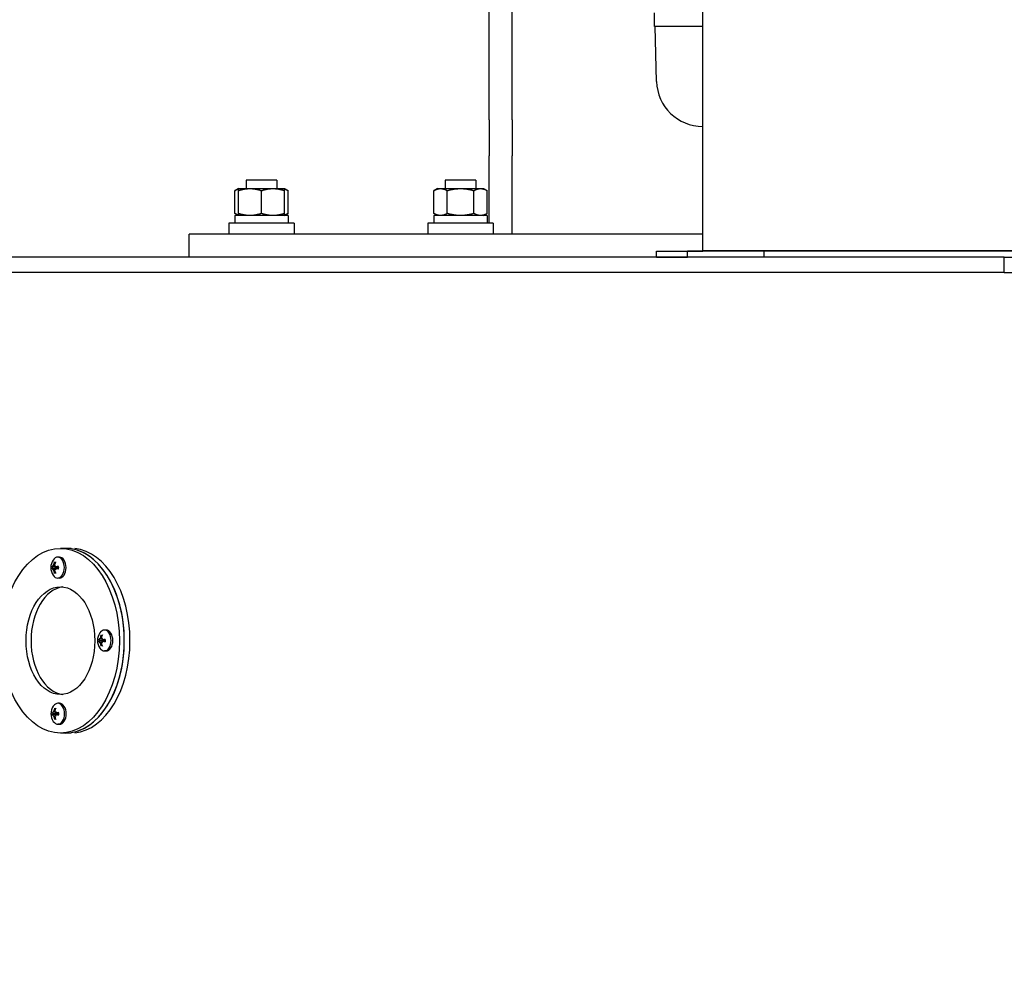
# Model space of a CAD drawing. Header units: inches. Extents: x 24 to 1128, y -94 to 748.
# Tile 471 of 546: x 439 to 455, y 519 to 534. Entities that reach past the tile are written whole.
import ezdxf

# ---------------------------------------------------------------- set-up
doc = ezdxf.new("R2010")
doc.units = ezdxf.units.IN
doc.header["$LTSCALE"] = 32
doc.header["$MEASUREMENT"] = 0
doc.layers.add('Dimension (ANSI)', color=7, linetype='Continuous', lineweight=25)
doc.layers.add('Visible (ANSI)', color=7, linetype='Continuous', lineweight=30)
doc.styles.add('Note Text (ANSI)', font='tahoma.ttf')
doc.dimstyles.new('Architectural (ANSI)', dxfattribs={"dimscale": 32, "dimtxt": 0.125, "dimasz": 0.098425, "dimexe": 0.125, "dimexo": 0.0625, "dimgap": 0.031496, "dimtad": 0, "dimtih": 1, "dimtoh": 1, "dimdec": 4, "dimrnd": 1e-08, "dimzin": 3, "dimdsep": 46, "dimlunit": 4, "dimtxsty": 'Note Text (ANSI)', "dimcen": 0.09, "dimdle": 0.393701, "dimclrd": 256, "dimclre": 256, "dimclrt": 256, "dimadec": 0, "dimazin": 3, "dimtfac": 0.96, "dimtofl": 0, "dimtmove": 0, "dimatfit": 3, "dimfxl": 1, "dimfrac": 2, "dimtolj": 1, "dimtzin": 12, "dimlwd": -1, "dimlwe": -1, "dimarcsym": 0})

# ---------------------------------------------------------------- blocks, each defined once
blk = doc.blocks.new('*D22')
at = {"layer": 'Defpoints', "color": 0, "transparency": 16777216}
for p in [(450.012, 697.62), (363.389, 480.059), (493.915, 480.059)]:
    blk.add_point(p, dxfattribs=at)
at = {"layer": 'Dimension (ANSI)', "transparency": 16777216}
for p, q in [((448.012, 697.62), (359.389, 697.62)), ((363.389, 694.471), (363.389, 595.373)), ((363.389, 483.209), (363.389, 588.307)), ((491.915, 480.059), (359.389, 480.059))]:
    blk.add_line(p, q, dxfattribs=at)
for points in [[(362.864, 694.471), (363.914, 694.471), (363.389, 697.62)], [(362.864, 483.209), (363.914, 483.209), (363.389, 480.059)]]:
    blk.add_solid(points, dxfattribs=at)
at = {"layer": 'Dimension (ANSI)', "transparency": 16777216, "insert": (350.24, 594.365), "char_height": 4, "attachment_point": 1, "style": 'Note Text (ANSI)'}
blk.add_mtext('\\A1;18\'-1 9/16"', dxfattribs=at)

msp = doc.modelspace()

# ---------------------------------------------------------------- linework, layer by layer
at = {"layer": 'Visible (ANSI)'}
for p, q in [((446.56885, 532.66707), (446.56885, 544.26178)), ((446.94385, 532.66707), (446.94385, 543.96505)), ((450.04029, 530.5338), (450.04029, 536.3763)), ((449.2566, 534.18306), (449.2566, 534.40206)), ((450.04029, 534.18306), (449.2566, 534.18306)), ((449.29041, 533.28843), (449.26699, 534.18306)), ((446.56885, 532.66707), (446.56885, 532.07893)), ((446.94385, 532.66707), (446.94385, 532.07893)), ((450.04029, 532.55806), (450.04016, 532.55806)), ((446.56885, 530.9858), (446.56885, 532.07893)), ((446.94385, 530.8088), (446.94385, 532.07893)), ((443.11978, 531.6838), (442.61978, 531.6838)), ((442.61978, 531.6838), (442.61978, 531.5488)), ((443.11978, 531.6838), (443.11978, 531.5488)), ((446.35502, 531.6838), (445.85502, 531.6838)), ((445.85502, 531.6838), (445.85502, 531.5488)), ((446.35502, 531.6838), (446.35502, 531.5488)), ((442.49478, 531.5488), (442.43677, 531.5153)), ((442.43677, 531.14429), (442.43677, 531.5153)), ((442.49478, 531.5488), (442.68228, 531.5488)), ((442.49478, 531.14429), (442.49478, 531.5153)), ((442.68228, 531.5488), (443.05728, 531.5488)), ((442.86978, 531.14429), (442.86978, 531.5153)), ((443.05728, 531.5488), (443.24478, 531.5488)), ((443.24478, 531.5488), (443.30279, 531.5153)), ((443.24478, 531.14429), (443.24478, 531.5153)), ((443.30279, 531.14429), (443.30279, 531.5153)), ((445.73002, 531.5488), (445.67201, 531.5153)), ((445.67201, 531.14429), (445.67201, 531.5153)), ((445.73002, 531.5488), (445.78026, 531.5488)), ((445.78026, 531.5488), (446.10502, 531.5488)), ((445.88851, 531.14429), (445.88851, 531.5153)), ((446.10502, 531.5488), (446.42978, 531.5488)), ((446.32153, 531.14429), (446.32153, 531.5153)), ((446.42978, 531.5488), (446.48002, 531.5488)), ((446.48002, 531.5488), (446.53803, 531.5153)), ((446.53803, 531.14429), (446.53803, 531.5153)), ((443.30428, 531.1108), (442.43528, 531.1108)), ((442.43528, 531.1108), (442.43528, 530.9858)), ((442.49478, 531.1108), (442.43677, 531.14429)), ((443.24478, 531.1108), (443.30279, 531.14429)), ((443.30428, 531.1108), (443.30428, 530.9858)), ((446.53952, 531.1108), (445.67052, 531.1108)), ((445.67052, 531.1108), (445.67052, 530.9858)), ((445.73002, 531.1108), (445.67201, 531.14429)), ((446.48002, 531.1108), (446.53803, 531.14429)), ((446.53952, 531.1108), (446.53952, 530.9858)), ((443.40128, 530.9858), (442.33828, 530.9858)), ((442.33828, 530.9858), (442.33828, 530.8088)), ((443.40128, 530.9858), (443.40128, 530.8088)), ((446.63652, 530.9858), (445.57352, 530.9858)), ((445.57352, 530.9858), (445.57352, 530.8088)), ((446.63652, 530.9858), (446.63652, 530.8088)), ((450.04029, 530.8088), (441.69385, 530.8088)), ((441.69385, 530.4338), (441.69385, 530.8088)), ((449.29029, 530.5338), (449.79029, 530.5338)), ((449.29029, 530.4338), (449.29029, 530.5338)), ((449.29029, 530.4338), (449.29029, 530.5338)), ((449.29029, 530.5338), (449.79029, 530.5338)), ((449.29029, 530.5338), (449.29029, 530.5328)), ((449.29029, 530.5328), (449.79029, 530.5328)), ((449.79029, 530.4338), (449.79029, 530.5338)), ((449.79029, 530.5338), (450.04029, 530.5338)), ((449.79029, 530.4338), (449.79029, 530.5338)), ((450.04029, 530.5338), (449.79029, 530.5338)), ((450.04029, 530.5328), (449.79029, 530.5328)), ((460.04029, 530.5348), (450.04029, 530.5348)), ((450.04029, 530.5338), (450.04029, 530.5348)), ((450.04029, 530.5338), (450.04029, 530.5328)), ((460.04029, 530.5338), (450.04029, 530.5338)), ((460.04029, 530.5338), (450.04029, 530.5338)), ((451.04029, 530.4338), (451.04029, 530.5338)), ((454.93617, 530.4338), (435.26726, 530.4338)), ((449.29029, 530.4348), (449.79029, 530.4348)), ((449.29029, 530.4338), (449.29029, 530.4348)), ((451.04029, 530.4348), (449.79029, 530.4348)), ((451.04029, 530.4338), (451.04029, 530.4348)), ((454.93617, 530.4338), (471.04029, 530.4338)), ((454.93617, 530.1838), (454.93617, 530.4338)), ((454.93617, 530.1838), (434.79228, 530.1838)), ((454.93617, 530.1838), (455.94429, 530.1838)), ((439.68369, 525.7032), (439.60317, 525.7032)), ((439.77498, 525.7032), (439.68369, 525.7032)), ((439.48249, 525.42188), (439.51602, 525.41806)), ((439.51566, 525.4219), (439.52122, 525.42127)), ((439.58608, 525.56069), (439.5582, 525.56069)), ((439.47171, 525.40345), (439.54393, 525.39522)), ((439.47171, 525.37794), (439.54393, 525.38617)), ((439.48249, 525.35951), (439.51602, 525.36333)), ((439.51566, 525.35949), (439.52122, 525.36012)), ((439.52815, 525.40348), (439.56878, 525.39885)), ((439.52815, 525.37791), (439.56878, 525.38254)), ((439.58608, 525.22069), (439.5582, 525.22069)), ((440.34574, 524.37585), (440.31786, 524.37585)), ((440.23137, 524.2186), (440.30359, 524.21037)), ((440.23137, 524.19309), (440.30359, 524.20132)), ((440.24215, 524.23703), (440.27568, 524.23321)), ((440.24215, 524.17466), (440.27568, 524.17848)), ((440.27532, 524.23705), (440.28088, 524.23642)), ((440.27532, 524.17464), (440.28088, 524.17527)), ((440.28782, 524.21863), (440.32844, 524.214)), ((440.28782, 524.19306), (440.32844, 524.19769)), ((440.34574, 524.03585), (440.31786, 524.03585)), ((439.58946, 523.1857), (439.56158, 523.1857)), ((439.47509, 523.02845), (439.54731, 523.02022)), ((439.47509, 523.00295), (439.54731, 523.01118)), ((439.48587, 523.04689), (439.5194, 523.04307)), ((439.51905, 523.04691), (439.5246, 523.04627)), ((439.53154, 523.02849), (439.57216, 523.02386)), ((439.53154, 523.00291), (439.57216, 523.00754)), ((439.48587, 522.98451), (439.5194, 522.98833)), ((439.51905, 522.98449), (439.5246, 522.98513)), ((439.58946, 522.8457), (439.56158, 522.8457)), ((439.68369, 522.7032), (439.60317, 522.7032)), ((439.77498, 522.7032), (439.68369, 522.7032))]:
    msp.add_line(p, q, dxfattribs=at)
for centre, radius, start, end in [((450.04016, 533.30806), 0.75, 181.5, 270), ((439.66691, 525.39069), 0.221, 146.104293, 213.895707), ((440.42657, 524.20585), 0.221, 146.104293, 213.895707), ((439.67029, 523.0157), 0.221, 146.104293, 213.895707)]:
    msp.add_arc(centre, radius, start, end, dxfattribs=at)
for major_axis in [(0, -1.5), (0, -0.875)]:
    msp.add_ellipse((439.60317, 524.2032), major_axis=major_axis, ratio=0.6382918, dxfattribs=at)
for centre, major_axis, ratio, start_param, end_param in [((439.5582, 525.39069), (0, -0.17), 0.6382918, 5.52340565, 10.18455762), ((439.68369, 524.2032), (0, -1.5), 0.6382918, 0, 3.14159265), ((439.68369, 524.2032), (0, 1.5), 0.6382918, 3.14159265, 6.28318531), ((439.77529, 524.2032), (0, 1.5), 0.6382918, 3.20572237, 6.21905559), ((439.66481, 525.37787), (-0.21771, 0.03569), 0.0582376, 0.25974331, 0.48495563), ((439.67068, 525.44887), (-0.19473, 0.01262), 0.82715532, 0.21064521, 0.26305116), ((439.58985, 525.32224), (-0.1296, 0.14589), 0.1125532, 0.67000943, 0.72241539), ((439.45948, 525.41798), (0.02189, 0.00689), 0.43578203, 5.75856812, 6.0487942), ((439.67422, 525.39262), (-0.05618, 0.21334), 0.81399498, 0.92892563, 1.15413795), ((439.65785, 525.39262), (-0.04587, -0.2158), 0.70273339, 4.42995091, 4.65516322), ((439.66411, 525.32224), (-0.19498, 0.00796), 0.750845, 5.53638115, 5.58878711), ((439.5044, 525.43378), (0.02121, -0.00809), 0.40419729, 5.55845171, 5.84007177), ((439.58328, 525.44887), (0.11144, 0.16019), 0.18886353, 1.83392042, 1.88632637), ((439.66726, 525.37787), (0.22053, 0.00612), 0.16949919, 2.00966811, 2.23488043), ((439.58608, 525.39069), (0, -0.17), 0.6382918, 0, 3.14159265), ((439.66481, 525.40352), (-0.21771, -0.03569), 0.0582376, 5.79822967, 6.02344199), ((439.67068, 525.33252), (-0.19473, -0.01262), 0.82715532, 6.02013415, 6.0725401), ((439.58985, 525.45915), (0.1296, 0.14589), 0.1125532, 2.41917726, 2.47158322), ((439.45948, 525.36341), (-0.02189, 0.00689), 0.43578203, 3.37598376, 3.6662098), ((439.67422, 525.38877), (0.05618, 0.21334), 0.81399498, 1.98745471, 2.21266703), ((439.65785, 525.38877), (0.04587, -0.2158), 0.70273339, 4.76961474, 4.99482706), ((439.66411, 525.45915), (0.19498, 0.00796), 0.750845, 3.83599085, 3.88839681), ((439.5044, 525.34761), (-0.02121, -0.00809), 0.40419729, 3.58470619, 3.86632621), ((439.58328, 525.33252), (-0.11144, 0.16019), 0.18886353, 1.25526628, 1.30767224), ((439.66726, 525.40352), (-0.22053, 0.00612), 0.16949919, 0.90671222, 1.13192454), ((439.57292, 525.39069), (0, -0.04718), 0.6382918, 4.61404918, 4.81072878), ((439.68369, 524.2032), (0, -0.875), 0.6382918, 3.21374094, 6.21103702), ((440.31786, 524.20585), (0, -0.17), 0.6382918, 5.52340565, 10.18455762), ((440.43388, 524.20777), (-0.05618, 0.21334), 0.81399498, 0.92892563, 1.15413795), ((440.41751, 524.20777), (-0.04587, -0.2158), 0.70273339, 4.42995091, 4.65516322), ((440.34574, 524.20585), (0, -0.17), 0.6382918, 0, 3.14159265), ((440.42447, 524.19302), (-0.21771, 0.03569), 0.0582376, 0.25974331, 0.48495563), ((440.42447, 524.21867), (-0.21771, -0.03569), 0.0582376, 5.79822967, 6.02344199), ((440.43034, 524.26402), (-0.19473, 0.01262), 0.82715532, 0.21064521, 0.26305116), ((440.34951, 524.13739), (-0.1296, 0.14589), 0.1125532, 0.67000943, 0.72241539), ((440.43034, 524.14767), (-0.19473, -0.01262), 0.82715532, 6.02013415, 6.0725401), ((440.34951, 524.2743), (0.1296, 0.14589), 0.1125532, 2.41917726, 2.47158322), ((440.21914, 524.23313), (0.02189, 0.00689), 0.43578203, 5.75856812, 6.0487942), ((440.21914, 524.17856), (-0.02189, 0.00689), 0.43578203, 3.37598376, 3.6662098), ((440.43388, 524.20392), (0.05618, 0.21334), 0.81399498, 1.98745471, 2.21266703), ((440.41751, 524.20392), (0.04587, -0.2158), 0.70273339, 4.76961474, 4.99482706), ((440.42377, 524.13739), (-0.19498, 0.00796), 0.750845, 5.53638115, 5.58878711), ((440.26406, 524.24893), (0.02121, -0.00809), 0.40419729, 5.55845171, 5.84007177), ((440.42377, 524.2743), (0.19498, 0.00796), 0.750845, 3.83599085, 3.88839681), ((440.26406, 524.16276), (-0.02121, -0.00809), 0.40419729, 3.58470619, 3.86632621), ((440.34294, 524.26402), (0.11144, 0.16019), 0.18886353, 1.83392042, 1.88632637), ((440.34294, 524.14767), (-0.11144, 0.16019), 0.18886353, 1.25526628, 1.30767224), ((440.42692, 524.19302), (0.22053, 0.00612), 0.16949919, 2.00966811, 2.23488043), ((440.42692, 524.21867), (-0.22053, 0.00612), 0.16949919, 0.90671222, 1.13192454), ((440.33258, 524.20585), (0, -0.04718), 0.6382918, 4.61404918, 4.81072878), ((439.56158, 523.0157), (0, -0.17), 0.6382918, 5.52340565, 10.18455762), ((439.58946, 523.0157), (0, -0.17), 0.6382918, 0, 3.14159265), ((439.66819, 523.00288), (-0.21771, 0.03569), 0.0582376, 0.25974331, 0.48495563), ((439.67406, 523.07387), (-0.19473, 0.01262), 0.82715532, 0.21064521, 0.26305116), ((439.59323, 522.94724), (-0.1296, 0.14589), 0.1125532, 0.67000943, 0.72241539), ((439.46286, 523.04299), (0.02189, 0.00689), 0.43578203, 5.75856812, 6.0487942), ((439.6776, 523.01763), (-0.05618, 0.21334), 0.81399498, 0.92892563, 1.15413795), ((439.66123, 523.01763), (-0.04587, -0.2158), 0.70273339, 4.42995091, 4.65516322), ((439.66749, 522.94724), (-0.19498, 0.00796), 0.750845, 5.53638115, 5.58878711), ((439.50778, 523.05879), (0.02121, -0.00809), 0.40419729, 5.55845171, 5.84007177), ((439.58666, 523.07387), (0.11144, 0.16019), 0.18886353, 1.83392042, 1.88632637), ((439.67064, 523.00288), (0.22053, 0.00612), 0.16949919, 2.00966811, 2.23488043), ((439.57631, 523.0157), (0, -0.04718), 0.6382918, 4.61404918, 4.81072878), ((439.66819, 523.02852), (-0.21771, -0.03569), 0.0582376, 5.79822967, 6.02344199), ((439.67406, 522.95753), (-0.19473, -0.01262), 0.82715532, 6.02013415, 6.0725401), ((439.59323, 523.08416), (0.1296, 0.14589), 0.1125532, 2.41917726, 2.47158322), ((439.46286, 522.98841), (-0.02189, 0.00689), 0.43578203, 3.37598376, 3.6662098), ((439.6776, 523.01378), (0.05618, 0.21334), 0.81399498, 1.98745471, 2.21266703), ((439.66123, 523.01378), (0.04587, -0.2158), 0.70273339, 4.76961474, 4.99482706), ((439.66749, 523.08416), (0.19498, 0.00796), 0.750845, 3.83599085, 3.88839681), ((439.50778, 522.97261), (-0.02121, -0.00809), 0.40419729, 3.58470619, 3.86632621), ((439.58666, 522.95753), (-0.11144, 0.16019), 0.18886353, 1.25526628, 1.30767224), ((439.67064, 523.02852), (-0.22053, 0.00612), 0.16949919, 0.90671222, 1.13192454)]:
    msp.add_ellipse(centre, major_axis=major_axis, ratio=ratio, start_param=start_param, end_param=end_param, dxfattribs=at)
for points, weights in [([(442.43677, 531.5153), (442.46736, 531.53296), (442.49478, 531.54116)], [1, 1.01965956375, 1.01895290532]), ([(442.49478, 531.5488), (442.49478, 531.5488), (442.49478, 531.5153)], [1, 1.0379548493, 1]), ([(442.49478, 531.5153), (442.59526, 531.5488), (442.68228, 531.5488)], [1, 1.0379548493, 1]), ([(442.68228, 531.5488), (442.7693, 531.5488), (442.86978, 531.5153)], [1, 1.0379548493, 1]), ([(442.86978, 531.5153), (442.97026, 531.5488), (443.05728, 531.5488)], [1, 1.0379548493, 1]), ([(443.05728, 531.5488), (443.1443, 531.5488), (443.24478, 531.5153)], [1, 1.0379548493, 1]), ([(443.24478, 531.5153), (443.24478, 531.5488), (443.24478, 531.5488)], [1, 1.0379548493, 1]), ([(443.24478, 531.54116), (443.27221, 531.53296), (443.30279, 531.5153)], [1.01895290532, 1.01965956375, 1]), ([(445.67201, 531.5153), (445.73002, 531.5488), (445.78026, 531.5488)], [1, 1.0379548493, 1]), ([(445.78026, 531.5488), (445.8305, 531.5488), (445.88851, 531.5153)], [1, 1.0379548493, 1]), ([(445.88851, 531.5153), (446.00454, 531.5488), (446.10502, 531.5488)], [1, 1.0379548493, 1]), ([(446.10502, 531.5488), (446.2055, 531.5488), (446.32153, 531.5153)], [1, 1.0379548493, 1]), ([(446.32153, 531.5153), (446.37954, 531.5488), (446.42978, 531.5488)], [1, 1.0379548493, 1]), ([(446.42978, 531.5488), (446.48002, 531.5488), (446.53803, 531.5153)], [1, 1.0379548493, 1]), ([(442.49478, 531.11843), (442.46736, 531.12663), (442.43677, 531.14429)], [1.01895290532, 1.01965956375, 1]), ([(442.68228, 531.1108), (442.59526, 531.1108), (442.49478, 531.14429)], [1, 1.0379548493, 1]), ([(442.49478, 531.14429), (442.49478, 531.1108), (442.49478, 531.1108)], [1, 1.0379548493, 1]), ([(442.86978, 531.14429), (442.7693, 531.1108), (442.68228, 531.1108)], [1, 1.0379548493, 1]), ([(443.05728, 531.1108), (442.97026, 531.1108), (442.86978, 531.14429)], [1, 1.0379548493, 1]), ([(443.24478, 531.14429), (443.1443, 531.1108), (443.05728, 531.1108)], [1, 1.0379548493, 1]), ([(443.30279, 531.14429), (443.27221, 531.12663), (443.24478, 531.11843)], [1, 1.01965956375, 1.01895290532]), ([(443.24478, 531.1108), (443.24478, 531.1108), (443.24478, 531.14429)], [1, 1.0379548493, 1]), ([(445.78026, 531.1108), (445.73002, 531.1108), (445.67201, 531.14429)], [1, 1.0379548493, 1]), ([(445.88851, 531.14429), (445.8305, 531.1108), (445.78026, 531.1108)], [1, 1.0379548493, 1]), ([(446.10502, 531.1108), (446.00454, 531.1108), (445.88851, 531.14429)], [1, 1.0379548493, 1]), ([(446.32153, 531.14429), (446.2055, 531.1108), (446.10502, 531.1108)], [1, 1.0379548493, 1]), ([(446.42978, 531.1108), (446.37954, 531.1108), (446.32153, 531.14429)], [1, 1.0379548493, 1]), ([(446.53803, 531.14429), (446.48002, 531.1108), (446.42978, 531.1108)], [1, 1.0379548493, 1]), ([(439.51803, 525.46624), (439.51209, 525.46949), (439.50561, 525.47303)], [1.01537512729, 1.01149996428, 1.00573011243]), ([(439.50561, 525.30836), (439.51209, 525.3119), (439.51803, 525.31515)], [1.00573011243, 1.01149996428, 1.01537512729]), ([(440.27769, 524.28139), (440.27175, 524.28464), (440.26527, 524.28818)], [1.01537512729, 1.01149996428, 1.00573011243]), ([(440.26527, 524.12351), (440.27175, 524.12705), (440.27769, 524.1303)], [1.00573011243, 1.01149996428, 1.01537512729]), ([(439.52141, 523.09124), (439.51547, 523.09449), (439.50899, 523.09804)], [1.01537512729, 1.01149996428, 1.00573011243]), ([(439.50899, 522.93336), (439.51547, 522.93691), (439.52141, 522.94016)], [1.00573011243, 1.01149996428, 1.01537512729])]:
    msp.add_rational_spline(points, weights, degree=2, dxfattribs=at)
for points, knots in [([(439.47123, 525.40354), (439.472, 525.40332), (439.47288, 525.40342), (439.47462, 525.40433), (439.47549, 525.40515), (439.47696, 525.40717), (439.47767, 525.40849), (439.47882, 525.41152), (439.47926, 525.41321), (439.47977, 525.41623), (439.47991, 525.41771), (439.47993, 525.41917)], [-0.2102606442, -0.2102606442, -0.2102606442, -0.2102606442, -0.1972551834, -0.1972551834, -0.1842497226, -0.1842497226, -0.1716086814, -0.1716086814, -0.1589676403, -0.1589676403, -0.1482807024, -0.1482807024, -0.1482807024, -0.1482807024]), ([(439.48176, 525.42204), (439.48218, 525.42191), (439.48262, 525.42185), (439.48395, 525.42188), (439.48496, 525.42223), (439.48695, 525.42359), (439.48792, 525.42461), (439.48958, 525.42695), (439.49038, 525.42843), (439.49165, 525.43168), (439.49213, 525.43344), (439.49253, 525.43576), (439.49262, 525.43645), (439.49268, 525.43714)], [-0.1901456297, -0.1901456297, -0.1901456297, -0.1901456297, -0.1840903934, -0.1840903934, -0.1714561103, -0.1714561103, -0.1588218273, -0.1588218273, -0.146040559, -0.146040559, -0.1332592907, -0.1332592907, -0.1280140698, -0.1280140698, -0.1280140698, -0.1280140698]), ([(439.50148, 525.48372), (439.50145, 525.48359), (439.50141, 525.48346), (439.50115, 525.4824), (439.50107, 525.48122), (439.50126, 525.47922), (439.50157, 525.47804), (439.50238, 525.47621), (439.50304, 525.47522), (439.50423, 525.47395), (439.50493, 525.47341), (439.50561, 525.47303)], [0.0221920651, 0.0221920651, 0.0221920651, 0.0221920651, 0.0232409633, 0.0232409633, 0.0309577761, 0.0309577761, 0.0386698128, 0.0386698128, 0.0463749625, 0.0463749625, 0.0526903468, 0.0526903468, 0.0526903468, 0.0526903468]), ([(439.50908, 525.43714), (439.50865, 525.43549), (439.50843, 525.43367), (439.50855, 525.43022), (439.50889, 525.42857), (439.50995, 525.4259), (439.51072, 525.42468), (439.51265, 525.42287), (439.51379, 525.42228), (439.51592, 525.4218), (439.51701, 525.4218), (439.51811, 525.42204)], [0, 0, 0, 0, 0.0130054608, 0.0130054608, 0.0260109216, 0.0260109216, 0.0386519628, 0.0386519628, 0.0512930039, 0.0512930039, 0.0619799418, 0.0619799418, 0.0619799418, 0.0619799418]), ([(439.51994, 525.41917), (439.51976, 525.41836), (439.51964, 525.41754), (439.51944, 525.41511), (439.51955, 525.41335), (439.52033, 525.4101), (439.52101, 525.40862), (439.52265, 525.40625), (439.52374, 525.40522), (439.5262, 525.40382), (439.52756, 525.40347), (439.52941, 525.40341), (439.52996, 525.40345), (439.53052, 525.40354)], [-0.1901456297, -0.1901456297, -0.1901456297, -0.1901456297, -0.1840903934, -0.1840903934, -0.1714561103, -0.1714561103, -0.1588218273, -0.1588218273, -0.146040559, -0.146040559, -0.1332592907, -0.1332592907, -0.1280140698, -0.1280140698, -0.1280140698, -0.1280140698]), ([(439.57262, 525.40911), (439.57249, 525.4091), (439.57236, 525.40908), (439.57135, 525.40896), (439.57041, 525.40881), (439.56913, 525.40851), (439.56857, 525.40831), (439.56805, 525.408), (439.56793, 525.40785), (439.56795, 525.4077)], [0.0221920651, 0.0221920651, 0.0221920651, 0.0221920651, 0.0232409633, 0.0232409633, 0.0309577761, 0.0309577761, 0.0386698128, 0.0386698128, 0.044706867, 0.044706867, 0.044706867, 0.044706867]), ([(439.56794, 525.4077), (439.56823, 525.40547), (439.56846, 525.40321), (439.56881, 525.39868), (439.56892, 525.3964), (439.56904, 525.39184), (439.56904, 525.38955), (439.56892, 525.38499), (439.56881, 525.38271), (439.56846, 525.37817), (439.56823, 525.37592), (439.56794, 525.37369)], [4.513337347, 4.513337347, 4.513337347, 4.513337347, 4.592958, 4.592958, 4.672578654, 4.672578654, 4.752199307, 4.752199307, 4.83181996, 4.83181996, 4.911440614, 4.911440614, 4.911440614, 4.911440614]), ([(439.47993, 525.36222), (439.47992, 525.36303), (439.47987, 525.36385), (439.47963, 525.36628), (439.4793, 525.36804), (439.47834, 525.37129), (439.47771, 525.37277), (439.47637, 525.37514), (439.47556, 525.37617), (439.47387, 525.37756), (439.473, 525.37792), (439.47188, 525.37797), (439.47155, 525.37794), (439.47123, 525.37785)], [-0.1901456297, -0.1901456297, -0.1901456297, -0.1901456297, -0.1840903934, -0.1840903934, -0.1714561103, -0.1714561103, -0.1588218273, -0.1588218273, -0.146040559, -0.146040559, -0.1332592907, -0.1332592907, -0.1280140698, -0.1280140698, -0.1280140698, -0.1280140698]), ([(439.49268, 525.34425), (439.49253, 525.3459), (439.49219, 525.34771), (439.49115, 525.35117), (439.49044, 525.35282), (439.48891, 525.35549), (439.488, 525.3567), (439.48606, 525.35851), (439.48504, 525.35911), (439.48333, 525.35958), (439.48252, 525.35959), (439.48176, 525.35935)], [-0.2102606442, -0.2102606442, -0.2102606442, -0.2102606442, -0.1972551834, -0.1972551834, -0.1842497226, -0.1842497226, -0.1716086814, -0.1716086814, -0.1589676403, -0.1589676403, -0.1482807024, -0.1482807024, -0.1482807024, -0.1482807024]), ([(439.50561, 525.30836), (439.50493, 525.30797), (439.50423, 525.30743), (439.50304, 525.30617), (439.50238, 525.30518), (439.50157, 525.30334), (439.50126, 525.30217), (439.50107, 525.30017), (439.50115, 525.29898), (439.50141, 525.29793), (439.50145, 525.2978), (439.50148, 525.29767)], [0.0709805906, 0.0709805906, 0.0709805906, 0.0709805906, 0.0772959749, 0.0772959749, 0.0850011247, 0.0850011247, 0.0927131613, 0.0927131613, 0.1004299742, 0.1004299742, 0.1014788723, 0.1014788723, 0.1014788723, 0.1014788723]), ([(439.51811, 525.35935), (439.51749, 525.35948), (439.51689, 525.35954), (439.51512, 525.35951), (439.51388, 525.35916), (439.51172, 525.3578), (439.5108, 525.35678), (439.50944, 525.35444), (439.50892, 525.35295), (439.50842, 525.34971), (439.50843, 525.34795), (439.50876, 525.34563), (439.5089, 525.34494), (439.50908, 525.34425)], [-0.1901465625, -0.1901465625, -0.1901465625, -0.1901465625, -0.1840913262, -0.1840913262, -0.1714570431, -0.1714570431, -0.1588227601, -0.1588227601, -0.1460414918, -0.1460414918, -0.1332602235, -0.1332602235, -0.1280150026, -0.1280150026, -0.1280150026, -0.1280150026]), ([(439.53052, 525.37785), (439.52919, 525.37806), (439.52775, 525.37797), (439.52507, 525.37706), (439.52384, 525.37624), (439.5219, 525.37422), (439.52106, 525.37289), (439.5199, 525.36987), (439.51958, 525.36817), (439.51948, 525.36516), (439.51962, 525.36367), (439.51994, 525.36222)], [-0.2102606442, -0.2102606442, -0.2102606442, -0.2102606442, -0.1972551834, -0.1972551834, -0.1842497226, -0.1842497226, -0.1716086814, -0.1716086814, -0.1589676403, -0.1589676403, -0.1482807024, -0.1482807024, -0.1482807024, -0.1482807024]), ([(439.54393, 525.39522), (439.54409, 525.3952), (439.54425, 525.39518), (439.54647, 525.39497), (439.54872, 525.39505), (439.5531, 525.39586), (439.55522, 525.3966), (439.55815, 525.39817), (439.55928, 525.39893), (439.56031, 525.39982)], [-0.1269438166, -0.1269438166, -0.1269438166, -0.1269438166, -0.1256161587, -0.1256161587, -0.10863133, -0.10863133, -0.0916465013, -0.0916465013, -0.0811198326, -0.0811198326, -0.0811198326, -0.0811198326]), ([(439.56031, 525.38157), (439.55928, 525.38246), (439.55815, 525.38322), (439.55522, 525.38478), (439.5531, 525.38553), (439.54872, 525.38634), (439.54647, 525.38642), (439.54441, 525.38622), (439.54425, 525.38621), (439.54409, 525.38619), (439.54393, 525.38617)], [-0.0444963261, -0.0444963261, -0.0444963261, -0.0444963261, -0.0339696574, -0.0339696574, -0.0169848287, -0.0169848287, 0, 0, 0, 0.0013276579, 0.0013276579, 0.0013276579, 0.0013276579]), ([(439.56795, 525.37369), (439.56793, 525.37354), (439.56805, 525.37339), (439.56857, 525.37308), (439.56913, 525.37288), (439.57041, 525.37258), (439.57135, 525.37243), (439.57236, 525.37231), (439.57249, 525.37229), (439.57262, 525.37228)], [0.0789640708, 0.0789640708, 0.0789640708, 0.0789640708, 0.085001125, 0.085001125, 0.0927131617, 0.0927131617, 0.1004299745, 0.1004299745, 0.1014788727, 0.1014788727, 0.1014788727, 0.1014788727]), ([(440.26114, 524.29887), (440.26111, 524.29874), (440.26107, 524.29861), (440.26081, 524.29756), (440.26073, 524.29637), (440.26092, 524.29437), (440.26123, 524.2932), (440.26204, 524.29136), (440.2627, 524.29037), (440.26389, 524.28911), (440.26459, 524.28857), (440.26527, 524.28818)], [0.0221920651, 0.0221920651, 0.0221920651, 0.0221920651, 0.0232409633, 0.0232409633, 0.0309577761, 0.0309577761, 0.0386698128, 0.0386698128, 0.0463749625, 0.0463749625, 0.0526903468, 0.0526903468, 0.0526903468, 0.0526903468]), ([(440.23089, 524.21869), (440.23166, 524.21848), (440.23254, 524.21857), (440.23428, 524.21948), (440.23515, 524.2203), (440.23662, 524.22232), (440.23733, 524.22365), (440.23848, 524.22667), (440.23892, 524.22837), (440.23943, 524.23138), (440.23957, 524.23287), (440.23959, 524.23432)], [-0.210260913, -0.210260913, -0.210260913, -0.210260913, -0.1972554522, -0.1972554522, -0.1842499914, -0.1842499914, -0.1716089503, -0.1716089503, -0.1589679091, -0.1589679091, -0.1482809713, -0.1482809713, -0.1482809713, -0.1482809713]), ([(440.23959, 524.17737), (440.23958, 524.17818), (440.23953, 524.179), (440.23929, 524.18143), (440.23896, 524.18319), (440.238, 524.18644), (440.23737, 524.18792), (440.23603, 524.19029), (440.23522, 524.19132), (440.23353, 524.19272), (440.23266, 524.19307), (440.23154, 524.19313), (440.23121, 524.19309), (440.23089, 524.193)], [-0.1901456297, -0.1901456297, -0.1901456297, -0.1901456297, -0.1840903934, -0.1840903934, -0.1714561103, -0.1714561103, -0.1588218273, -0.1588218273, -0.146040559, -0.146040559, -0.1332592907, -0.1332592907, -0.1280140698, -0.1280140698, -0.1280140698, -0.1280140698]), ([(440.24142, 524.23719), (440.24184, 524.23706), (440.24228, 524.237), (440.24361, 524.23703), (440.24462, 524.23738), (440.24661, 524.23874), (440.24758, 524.23976), (440.24924, 524.2421), (440.25004, 524.24359), (440.25131, 524.24683), (440.25179, 524.24859), (440.25219, 524.25091), (440.25228, 524.2516), (440.25234, 524.25229)], [-0.1901461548, -0.1901461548, -0.1901461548, -0.1901461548, -0.1840909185, -0.1840909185, -0.1714566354, -0.1714566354, -0.1588223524, -0.1588223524, -0.1460410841, -0.1460410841, -0.1332598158, -0.1332598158, -0.1280145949, -0.1280145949, -0.1280145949, -0.1280145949]), ([(440.25234, 524.1594), (440.25219, 524.16105), (440.25185, 524.16287), (440.25081, 524.16632), (440.2501, 524.16797), (440.24857, 524.17064), (440.24766, 524.17186), (440.24572, 524.17367), (440.2447, 524.17426), (440.24299, 524.17474), (440.24218, 524.17474), (440.24142, 524.1745)], [-0.2102613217, -0.2102613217, -0.2102613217, -0.2102613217, -0.1972558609, -0.1972558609, -0.1842504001, -0.1842504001, -0.1716093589, -0.1716093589, -0.1589683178, -0.1589683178, -0.1482813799, -0.1482813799, -0.1482813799, -0.1482813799]), ([(440.27777, 524.1745), (440.27715, 524.17463), (440.27655, 524.17469), (440.27478, 524.17466), (440.27354, 524.17431), (440.27138, 524.17295), (440.27046, 524.17193), (440.2691, 524.16959), (440.26858, 524.16811), (440.26808, 524.16486), (440.26809, 524.1631), (440.26842, 524.16078), (440.26856, 524.16009), (440.26874, 524.1594)], [-0.1901456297, -0.1901456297, -0.1901456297, -0.1901456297, -0.1840903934, -0.1840903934, -0.1714561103, -0.1714561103, -0.1588218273, -0.1588218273, -0.146040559, -0.146040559, -0.1332592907, -0.1332592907, -0.1280140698, -0.1280140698, -0.1280140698, -0.1280140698]), ([(440.26874, 524.25229), (440.26831, 524.25064), (440.26809, 524.24883), (440.26821, 524.24537), (440.26855, 524.24372), (440.26961, 524.24105), (440.27038, 524.23984), (440.27231, 524.23803), (440.27345, 524.23743), (440.27558, 524.23696), (440.27667, 524.23695), (440.27777, 524.23719)], [-0.2102613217, -0.2102613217, -0.2102613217, -0.2102613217, -0.1972558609, -0.1972558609, -0.1842504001, -0.1842504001, -0.1716093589, -0.1716093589, -0.1589683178, -0.1589683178, -0.1482813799, -0.1482813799, -0.1482813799, -0.1482813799]), ([(440.2796, 524.23432), (440.27942, 524.23351), (440.2793, 524.23269), (440.2791, 524.23026), (440.27921, 524.2285), (440.27999, 524.22525), (440.28067, 524.22377), (440.28231, 524.2214), (440.2834, 524.22037), (440.28586, 524.21898), (440.28722, 524.21862), (440.28907, 524.21856), (440.28962, 524.2186), (440.29018, 524.21869)], [-0.1901461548, -0.1901461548, -0.1901461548, -0.1901461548, -0.1840909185, -0.1840909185, -0.1714566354, -0.1714566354, -0.1588223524, -0.1588223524, -0.1460410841, -0.1460410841, -0.1332598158, -0.1332598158, -0.1280145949, -0.1280145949, -0.1280145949, -0.1280145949]), ([(440.29018, 524.193), (440.28885, 524.19322), (440.28741, 524.19312), (440.28473, 524.19221), (440.2835, 524.19139), (440.28156, 524.18937), (440.28072, 524.18805), (440.27956, 524.18502), (440.27924, 524.18333), (440.27914, 524.18031), (440.27928, 524.17883), (440.2796, 524.17737)], [0, 0, 0, 0, 0.0130054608, 0.0130054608, 0.0260109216, 0.0260109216, 0.0386519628, 0.0386519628, 0.0512930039, 0.0512930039, 0.0619799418, 0.0619799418, 0.0619799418, 0.0619799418]), ([(440.30359, 524.21037), (440.30375, 524.21035), (440.30391, 524.21033), (440.30613, 524.21012), (440.30838, 524.2102), (440.31276, 524.21101), (440.31488, 524.21176), (440.31781, 524.21332), (440.31894, 524.21408), (440.31997, 524.21497)], [-0.1269438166, -0.1269438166, -0.1269438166, -0.1269438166, -0.1256161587, -0.1256161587, -0.10863133, -0.10863133, -0.0916465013, -0.0916465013, -0.0811198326, -0.0811198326, -0.0811198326, -0.0811198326]), ([(440.31997, 524.19672), (440.31894, 524.19761), (440.31781, 524.19837), (440.31488, 524.19994), (440.31276, 524.20068), (440.30838, 524.20149), (440.30613, 524.20157), (440.30407, 524.20137), (440.30391, 524.20136), (440.30375, 524.20134), (440.30359, 524.20132)], [-0.0444963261, -0.0444963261, -0.0444963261, -0.0444963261, -0.0339696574, -0.0339696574, -0.0169848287, -0.0169848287, 0, 0, 0, 0.0013276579, 0.0013276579, 0.0013276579, 0.0013276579]), ([(440.33228, 524.22426), (440.33215, 524.22425), (440.33202, 524.22423), (440.33101, 524.22411), (440.33007, 524.22396), (440.32879, 524.22366), (440.32823, 524.22346), (440.32771, 524.22315), (440.32759, 524.223), (440.32761, 524.22285)], [0.0221920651, 0.0221920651, 0.0221920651, 0.0221920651, 0.0232409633, 0.0232409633, 0.0309577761, 0.0309577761, 0.0386698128, 0.0386698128, 0.044706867, 0.044706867, 0.044706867, 0.044706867]), ([(440.32761, 524.18884), (440.32759, 524.18869), (440.32771, 524.18854), (440.32823, 524.18823), (440.32879, 524.18803), (440.33007, 524.18773), (440.33101, 524.18758), (440.33202, 524.18746), (440.33215, 524.18744), (440.33228, 524.18743)], [0.0789640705, 0.0789640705, 0.0789640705, 0.0789640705, 0.0850011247, 0.0850011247, 0.0927131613, 0.0927131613, 0.1004299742, 0.1004299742, 0.1014788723, 0.1014788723, 0.1014788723, 0.1014788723]), ([(440.3276, 524.22285), (440.32789, 524.22062), (440.32812, 524.21837), (440.32847, 524.21383), (440.32858, 524.21155), (440.3287, 524.20699), (440.3287, 524.2047), (440.32858, 524.20014), (440.32847, 524.19786), (440.32812, 524.19333), (440.32789, 524.19107), (440.3276, 524.18884)], [4.513337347, 4.513337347, 4.513337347, 4.513337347, 4.592958, 4.592958, 4.672578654, 4.672578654, 4.752199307, 4.752199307, 4.83181996, 4.83181996, 4.911440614, 4.911440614, 4.911440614, 4.911440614]), ([(440.26527, 524.12351), (440.26459, 524.12313), (440.26389, 524.12259), (440.2627, 524.12132), (440.26204, 524.12033), (440.26123, 524.11849), (440.26092, 524.11732), (440.26073, 524.11532), (440.26081, 524.11414), (440.26107, 524.11308), (440.26111, 524.11295), (440.26114, 524.11282)], [0.0709805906, 0.0709805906, 0.0709805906, 0.0709805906, 0.0772959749, 0.0772959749, 0.0850011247, 0.0850011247, 0.0927131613, 0.0927131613, 0.1004299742, 0.1004299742, 0.1014788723, 0.1014788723, 0.1014788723, 0.1014788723]), ([(439.47461, 523.02855), (439.47538, 523.02833), (439.47626, 523.02842), (439.478, 523.02933), (439.47887, 523.03015), (439.48034, 523.03217), (439.48105, 523.0335), (439.4822, 523.03652), (439.48264, 523.03822), (439.48315, 523.04123), (439.48329, 523.04272), (439.48331, 523.04417)], [-0.2102606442, -0.2102606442, -0.2102606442, -0.2102606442, -0.1972551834, -0.1972551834, -0.1842497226, -0.1842497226, -0.1716086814, -0.1716086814, -0.1589676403, -0.1589676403, -0.1482807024, -0.1482807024, -0.1482807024, -0.1482807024]), ([(439.48514, 523.04704), (439.48556, 523.04691), (439.486, 523.04685), (439.48733, 523.04689), (439.48835, 523.04723), (439.49033, 523.0486), (439.4913, 523.04961), (439.49296, 523.05195), (439.49376, 523.05344), (439.49503, 523.05669), (439.49551, 523.05844), (439.49591, 523.06076), (439.496, 523.06145), (439.49606, 523.06215)], [-0.1901456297, -0.1901456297, -0.1901456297, -0.1901456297, -0.1840903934, -0.1840903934, -0.1714561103, -0.1714561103, -0.1588218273, -0.1588218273, -0.146040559, -0.146040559, -0.1332592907, -0.1332592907, -0.1280140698, -0.1280140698, -0.1280140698, -0.1280140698]), ([(439.50487, 523.10872), (439.50483, 523.10859), (439.50479, 523.10847), (439.50453, 523.10741), (439.50445, 523.10623), (439.50464, 523.10423), (439.50495, 523.10305), (439.50576, 523.10121), (439.50642, 523.10023), (439.50761, 523.09896), (439.50831, 523.09842), (439.50899, 523.09804)], [0.0221920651, 0.0221920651, 0.0221920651, 0.0221920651, 0.0232409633, 0.0232409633, 0.0309577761, 0.0309577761, 0.0386698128, 0.0386698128, 0.0463749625, 0.0463749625, 0.0526903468, 0.0526903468, 0.0526903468, 0.0526903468]), ([(439.51246, 523.06215), (439.51204, 523.0605), (439.51181, 523.05868), (439.51193, 523.05522), (439.51227, 523.05358), (439.51333, 523.05091), (439.5141, 523.04969), (439.51603, 523.04788), (439.51717, 523.04729), (439.5193, 523.04681), (439.52039, 523.04681), (439.52149, 523.04704)], [-0.2102606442, -0.2102606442, -0.2102606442, -0.2102606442, -0.1972551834, -0.1972551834, -0.1842497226, -0.1842497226, -0.1716086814, -0.1716086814, -0.1589676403, -0.1589676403, -0.1482807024, -0.1482807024, -0.1482807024, -0.1482807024]), ([(439.52332, 523.04417), (439.52314, 523.04336), (439.52302, 523.04255), (439.52282, 523.04011), (439.52293, 523.03835), (439.52372, 523.03511), (439.52439, 523.03362), (439.52603, 523.03125), (439.52712, 523.03022), (439.52958, 523.02883), (439.53094, 523.02847), (439.53279, 523.02842), (439.53334, 523.02846), (439.53391, 523.02855)], [-0.1901461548, -0.1901461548, -0.1901461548, -0.1901461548, -0.1840909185, -0.1840909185, -0.1714566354, -0.1714566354, -0.1588223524, -0.1588223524, -0.1460410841, -0.1460410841, -0.1332598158, -0.1332598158, -0.1280145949, -0.1280145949, -0.1280145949, -0.1280145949]), ([(439.54731, 523.02022), (439.54747, 523.0202), (439.54763, 523.02019), (439.54985, 523.01998), (439.5521, 523.02005), (439.55648, 523.02087), (439.5586, 523.02161), (439.56153, 523.02318), (439.56267, 523.02393), (439.56369, 523.02482)], [-0.1269438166, -0.1269438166, -0.1269438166, -0.1269438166, -0.1256161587, -0.1256161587, -0.10863133, -0.10863133, -0.0916465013, -0.0916465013, -0.0811198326, -0.0811198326, -0.0811198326, -0.0811198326]), ([(439.56369, 523.00658), (439.56267, 523.00747), (439.56153, 523.00822), (439.5586, 523.00979), (439.55648, 523.01053), (439.5521, 523.01135), (439.54985, 523.01142), (439.54779, 523.01123), (439.54763, 523.01121), (439.54747, 523.0112), (439.54731, 523.01118)], [-0.0444963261, -0.0444963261, -0.0444963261, -0.0444963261, -0.0339696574, -0.0339696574, -0.0169848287, -0.0169848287, 0, 0, 0, 0.0013276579, 0.0013276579, 0.0013276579, 0.0013276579]), ([(439.576, 523.03412), (439.57587, 523.0341), (439.57574, 523.03409), (439.57473, 523.03397), (439.57379, 523.03381), (439.57252, 523.03351), (439.57195, 523.03331), (439.57143, 523.03301), (439.57132, 523.03285), (439.57133, 523.03271)], [0.0221920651, 0.0221920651, 0.0221920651, 0.0221920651, 0.0232409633, 0.0232409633, 0.0309577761, 0.0309577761, 0.0386698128, 0.0386698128, 0.044706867, 0.044706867, 0.044706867, 0.044706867]), ([(439.57132, 523.03271), (439.57161, 523.03047), (439.57184, 523.02822), (439.57219, 523.02369), (439.5723, 523.02141), (439.57242, 523.01684), (439.57242, 523.01456), (439.5723, 523.00999), (439.57219, 523.00771), (439.57184, 523.00318), (439.57161, 523.00093), (439.57132, 522.99869)], [4.513337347, 4.513337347, 4.513337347, 4.513337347, 4.592958, 4.592958, 4.672578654, 4.672578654, 4.752199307, 4.752199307, 4.83181996, 4.83181996, 4.911440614, 4.911440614, 4.911440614, 4.911440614]), ([(439.48331, 522.98723), (439.4833, 522.98804), (439.48325, 522.98885), (439.48301, 522.99129), (439.48268, 522.99305), (439.48172, 522.99629), (439.4811, 522.99778), (439.47975, 523.00015), (439.47894, 523.00118), (439.47725, 523.00257), (439.47638, 523.00293), (439.47526, 523.00298), (439.47493, 523.00294), (439.47461, 523.00286)], [-0.1901456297, -0.1901456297, -0.1901456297, -0.1901456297, -0.1840903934, -0.1840903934, -0.1714561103, -0.1714561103, -0.1588218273, -0.1588218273, -0.146040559, -0.146040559, -0.1332592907, -0.1332592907, -0.1280140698, -0.1280140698, -0.1280140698, -0.1280140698]), ([(439.49606, 522.96925), (439.49591, 522.9709), (439.49557, 522.97272), (439.49453, 522.97618), (439.49382, 522.97782), (439.4923, 522.98049), (439.49138, 522.98171), (439.48945, 522.98352), (439.48843, 522.98411), (439.48671, 522.98459), (439.4859, 522.98459), (439.48514, 522.98436)], [0, 0, 0, 0, 0.0130054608, 0.0130054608, 0.0260109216, 0.0260109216, 0.0386519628, 0.0386519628, 0.0512930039, 0.0512930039, 0.0619799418, 0.0619799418, 0.0619799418, 0.0619799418]), ([(439.50899, 522.93336), (439.50831, 522.93298), (439.50761, 522.93244), (439.50642, 522.93117), (439.50576, 522.93019), (439.50495, 522.92835), (439.50464, 522.92717), (439.50445, 522.92517), (439.50453, 522.92399), (439.50479, 522.92293), (439.50483, 522.92281), (439.50487, 522.92268)], [0.0709805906, 0.0709805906, 0.0709805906, 0.0709805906, 0.0772959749, 0.0772959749, 0.0850011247, 0.0850011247, 0.0927131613, 0.0927131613, 0.1004299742, 0.1004299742, 0.1014788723, 0.1014788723, 0.1014788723, 0.1014788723]), ([(439.52149, 522.98436), (439.52088, 522.98449), (439.52027, 522.98455), (439.5185, 522.98451), (439.51726, 522.98417), (439.5151, 522.9828), (439.51418, 522.98179), (439.51282, 522.97945), (439.5123, 522.97796), (439.5118, 522.97471), (439.51181, 522.97296), (439.51214, 522.97064), (439.51228, 522.96995), (439.51246, 522.96925)], [-0.1901456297, -0.1901456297, -0.1901456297, -0.1901456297, -0.1840903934, -0.1840903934, -0.1714561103, -0.1714561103, -0.1588218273, -0.1588218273, -0.146040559, -0.146040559, -0.1332592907, -0.1332592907, -0.1280140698, -0.1280140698, -0.1280140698, -0.1280140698]), ([(439.53391, 523.00286), (439.53257, 523.00307), (439.53113, 523.00298), (439.52846, 523.00207), (439.52722, 523.00125), (439.52528, 522.99923), (439.52444, 522.9979), (439.52328, 522.99488), (439.52296, 522.99318), (439.52286, 522.99017), (439.523, 522.98868), (439.52332, 522.98723)], [-0.2102606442, -0.2102606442, -0.2102606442, -0.2102606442, -0.1972551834, -0.1972551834, -0.1842497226, -0.1842497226, -0.1716086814, -0.1716086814, -0.1589676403, -0.1589676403, -0.1482807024, -0.1482807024, -0.1482807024, -0.1482807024]), ([(439.57133, 522.99869), (439.57132, 522.99855), (439.57143, 522.99839), (439.57195, 522.99809), (439.57252, 522.99789), (439.57379, 522.99759), (439.57473, 522.99743), (439.57574, 522.99731), (439.57587, 522.9973), (439.576, 522.99728)], [0.0789640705, 0.0789640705, 0.0789640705, 0.0789640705, 0.0850011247, 0.0850011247, 0.0927131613, 0.0927131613, 0.1004299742, 0.1004299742, 0.1014788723, 0.1014788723, 0.1014788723, 0.1014788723])]:
    msp.add_open_spline(points, degree=3, knots=knots, dxfattribs=at)
for points in [[(439.51602, 525.41806), (439.51723, 525.41792), (439.51845, 525.41778), (439.51967, 525.41765)], [(439.51602, 525.36333), (439.51723, 525.36347), (439.51845, 525.3636), (439.51967, 525.36374)], [(440.27568, 524.23321), (440.27689, 524.23307), (440.27811, 524.23294), (440.27933, 524.2328)], [(440.27568, 524.17848), (440.27689, 524.17862), (440.27811, 524.17876), (440.27933, 524.17889)], [(439.5194, 523.04307), (439.52062, 523.04293), (439.52183, 523.04279), (439.52305, 523.04265)], [(439.5194, 522.98833), (439.52062, 522.98847), (439.52183, 522.98861), (439.52305, 522.98875)]]:
    msp.add_open_spline(points, degree=3, dxfattribs=at)

# ---------------------------------------------------------------- dimensions: what is measured, and where the dimension line sits
at = {"layer": 'Dimension (ANSI)'}
dim = msp.add_linear_dim(base=(363.38871, 480.05891), p1=(450.01179, 697.62041), p2=(493.91529, 480.05891), angle=270, dimstyle='Architectural (ANSI)', override={"dimgap": 0.031496, "dimdec": 4, "dimlfac": 1, "dimtol": 0, "dimlim": 0, "dimtp": 0, "dimtm": 0, "dimtdec": 2, "dimatfit": 1}, dxfattribs=at)
dim.commit()
dim.dimension.update_dxf_attribs({"geometry": '*D22', "text_midpoint": (363.38871, 591.83966), "dimtype": 160})

doc.saveas('drawing.dxf')
